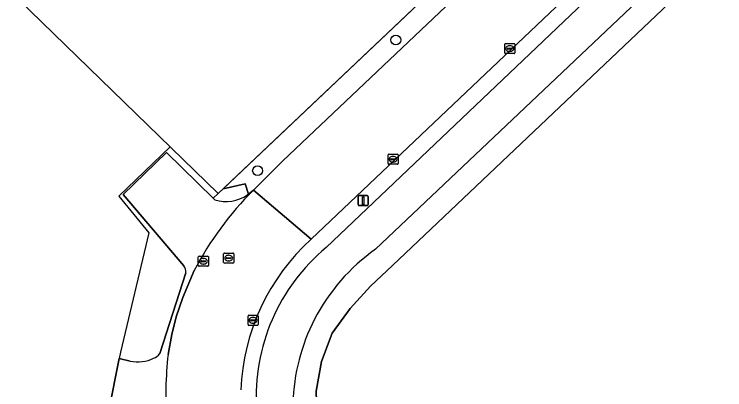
# Model space of a CAD drawing. Extents: x 156141 to 158132, y 385651 to 388333.
# Drawn here: x 156462.7 to 156533.4, y 387811.2 to 387848.6 of the extents above; entities that cross this region are included whole.
import ezdxf

# ---------------------------------------------------------------- set-up
doc = ezdxf.new("R2010")
doc.units = 0
for name, color, linetype in [('IMGEO_Berm_gesloten', 7, 'Continuous'), ('IMGEO_Berm_groen', 7, 'Continuous'), ('IMGEO_Boom', 7, 'Continuous'), ('IMGEO_Erf', 7, 'Continuous'), ('IMGEO_Fietspad_gesloten', 7, 'Continuous'), ('IMGEO_Groenvoorziening', 7, 'Continuous'), ('IMGEO_Hek', 7, 'Continuous'), ('IMGEO_Kolk', 7, 'Continuous'), ('IMGEO_Lichtmast', 7, 'Continuous'), ('IMGEO_Rijbaan_lokaal_gesloten', 7, 'Continuous'), ('IMGEO_Rijbaan_lokaal_open', 7, 'Continuous'), ('IMGEO_Rioolput', 7, 'Continuous')]:
    doc.layers.add(name, color=color, linetype=linetype)

msp = doc.modelspace()

# ---------------------------------------------------------------- linework, layer by layer
at = {"layer": 'IMGEO_Berm_gesloten'}
for points in [[(156485.664, 387831.686), (156483.456, 387831.17), (156482.473, 387830.239), (156482.635, 387830.08)], [(156485.883, 387830.563), (156485.972, 387830.634), (156485.664, 387831.686)]]:
    msp.add_lwpolyline(points, dxfattribs=at)
msp.add_arc((156483.763, 387833.659), 3.752, 252.50822, 304.40837, dxfattribs=at)
at = {"layer": 'IMGEO_Berm_groen'}
for points in [[(156602.007, 387930.306), (156492.223, 387826.159)], [(156493.722, 387825.335), (156568.028, 387896.043)]]:
    msp.add_lwpolyline(points, dxfattribs=at)
msp.add_lwpolyline([(156559.966, 387900.819), (156559.856, 387903.532), (156483.456, 387831.17), (156485.664, 387831.686), (156485.972, 387830.634), (156486.468, 387831.028), (156489.413, 387833.958)], close=True, dxfattribs=at)
for centre, radius, start, end in [((156506.575, 387810.308), 21.383, 132.15801, 177.69401), ((156506.011, 387810.502), 19.262, 129.64183, 183.60285)]:
    msp.add_arc(centre, radius, start, end, dxfattribs=at)
at = {"layer": 'IMGEO_Boom'}
for centre in [(156500.65, 387845.996), (156486.886, 387832.974)]:
    msp.add_circle(centre, 0.489, dxfattribs=at)
at = {"layer": 'IMGEO_Erf'}
for points in [[(156479.556, 387823.508), (156473.519, 387830.623), (156477.828, 387834.791), (156482.473, 387830.239), (156483.456, 387831.17), (156559.856, 387903.532), (156559.966, 387900.819), (156560.874, 387901.679), (156560.894, 387904.516), (156566.638, 387909.955), (156569.364, 387909.732), (156570.581, 387910.887), (156567.785, 387911.046), (156590.836, 387932.97), (156591.244, 387930.526), (156592.242, 387931.474), (156592.414, 387934.294), (156592.292, 387934.355), (156606.147, 387947.569)], [(156622.58, 387939.493), (156500.322, 387823.545), (156498.141, 387821.475), (156496.092, 387819.262), (156494.315, 387816.807), (156493.241, 387813.991), (156492.714, 387811.016), (156492.828, 387807.989), (156493.58, 387805.062), (156494.885, 387802.348), (156496.434, 387799.756), (156498.256, 387797.302), (156498.271, 387797.314), (156499.17, 387798.02), (156501.533, 387799.97), (156503.436, 387797.665), (156501.073, 387795.715), (156500.253, 387795.054), (156524.12, 387767.531), (156529.897, 387760.869), (156531.995, 387758.464), (156536.537, 387753.258), (156597.535, 387682.813)], [(156477.145, 387814.77), (156479.729, 387822.825)], [(156472.627, 387809.097), (156472.109, 387809.269), (156473.108, 387814.289), (156474.205, 387814.026)]]:
    msp.add_lwpolyline(points, dxfattribs=at)
for centre, radius, start, end in [((156478.707, 387822.93), 1.027, 354.15242, 34.27508), ((156475.961, 387815.682), 1.495, 292.80565, 322.40472), ((156474.955, 387817.668), 3.719, 258.35858, 295.22053)]:
    msp.add_arc(centre, radius, start, end, dxfattribs=at)
at = {"layer": 'IMGEO_Fietspad_gesloten'}
for points in [[(156498.615, 387825.156), (156570.534, 387893.251), (156617.177, 387937.685), (156628.747, 387948.688), (156628.794, 387948.733), (156640.766, 387960.074), (156641.098, 387960.382), (156641.813, 387961.146), (156658.689, 387977.146), (156690.735, 388007.256)], [(156602.464, 387928.572), (156568.028, 387896.043), (156493.722, 387825.335)]]:
    msp.add_lwpolyline(points, dxfattribs=at)
for centre, radius, start, end in [((156506.011, 387810.502), 19.262, 129.64183, 183.60285), ((156509.923, 387809.2), 19.557, 125.32522, 152.65294), ((156509.839, 387809.289), 19.441, 152.77269, 178.34744)]:
    msp.add_arc(centre, radius, start, end, dxfattribs=at)
at = {"layer": 'IMGEO_Groenvoorziening'}
for points in [[(156628.794, 387948.733), (156628.747, 387948.688), (156617.177, 387937.685), (156570.534, 387893.251), (156498.615, 387825.156)], [(156495.288, 387798.032), (156497.516, 387795.46), (156498.875, 387796.552), (156498.256, 387797.302), (156496.434, 387799.756), (156494.885, 387802.348), (156493.58, 387805.062), (156492.828, 387807.989), (156492.714, 387811.016), (156493.241, 387813.991), (156494.315, 387816.807), (156496.092, 387819.262), (156498.141, 387821.475), (156500.322, 387823.545), (156622.58, 387939.493), (156649.326, 387932.102), (156782.826, 387784.436), (156820.798, 387742.434), (156821.88, 387739.622), (156865.486, 387691.341), (156868.188, 387689.996), (156873.602, 387683.816), (156873.63, 387683.84)]]:
    msp.add_lwpolyline(points, dxfattribs=at)
for centre, radius, start, end in [((156509.923, 387809.2), 19.557, 125.32522, 152.65294), ((156509.839, 387809.289), 19.441, 152.77269, 178.34744)]:
    msp.add_arc(centre, radius, start, end, dxfattribs=at)
at = {"layer": 'IMGEO_Hek'}
for points in [[(156482.956, 387830.697), (156349.546, 387960.365)], [(156500.322, 387823.545), (156622.58, 387939.493)], [(156559.856, 387903.532), (156482.956, 387830.697)], [(156478.17, 387835.349), (156473.066, 387830.428), (156476.078, 387826.789), (156473.232, 387814.907), (156473.108, 387814.289), (156472.109, 387809.269), (156471.691, 387807.796), (156471.778, 387806.896), (156472.261, 387801.933), (156472.309, 387801.441), (156471.63, 387795), (156477.442, 387785.309), (156479.203, 387782.373)], [(156498.256, 387797.302), (156496.434, 387799.756), (156494.885, 387802.348), (156493.58, 387805.062), (156492.828, 387807.989), (156492.714, 387811.016), (156493.241, 387813.991), (156494.315, 387816.807), (156496.092, 387819.262), (156498.141, 387821.475), (156500.322, 387823.545)]]:
    msp.add_lwpolyline(points, dxfattribs=at)
at = {"layer": 'IMGEO_Kolk'}
for p, q in [((156511.494, 387844.707), (156511.494, 387845.559)), ((156511.569, 387845.633), (156512.421, 387845.633)), ((156511.753, 387845.127), (156511.753, 387845.139)), ((156512.191, 387845.09), (156511.793, 387845.09)), ((156511.796, 387845.176), (156512.194, 387845.176)), ((156511.982, 387845.413), (156512.007, 387845.413)), ((156512.237, 387845.139), (156512.237, 387845.127)), ((156512.495, 387845.559), (156512.495, 387844.707)), ((156512.421, 387844.633), (156511.569, 387844.633)), ((156512.005, 387844.853), (156511.98, 387844.853)), ((156499.871, 387833.691), (156499.871, 387834.543)), ((156499.946, 387834.617), (156500.798, 387834.617)), ((156500.872, 387834.543), (156500.872, 387833.691)), ((156500.13, 387834.111), (156500.13, 387834.123)), ((156500.568, 387834.074), (156500.17, 387834.074)), ((156500.173, 387834.16), (156500.571, 387834.16)), ((156500.382, 387833.837), (156500.357, 387833.837)), ((156500.359, 387834.397), (156500.384, 387834.397)), ((156500.614, 387834.123), (156500.614, 387834.111)), ((156500.798, 387833.617), (156499.946, 387833.617)), ((156485.937, 387817.657), (156485.937, 387818.509)), ((156486.012, 387818.583), (156486.864, 387818.583)), ((156486.425, 387818.363), (156486.45, 387818.363)), ((156486.938, 387818.509), (156486.938, 387817.657)), ((156486.864, 387817.583), (156486.012, 387817.583)), ((156486.196, 387818.077), (156486.196, 387818.089)), ((156486.634, 387818.04), (156486.236, 387818.04)), ((156486.239, 387818.126), (156486.637, 387818.126)), ((156486.448, 387817.803), (156486.423, 387817.803)), ((156486.68, 387818.089), (156486.68, 387818.077))]:
    msp.add_line(p, q, dxfattribs=at)
for points in [[(156511.494, 387844.707), (156511.494, 387845.559)], [(156511.569, 387845.633), (156512.421, 387845.633)], [(156512.495, 387845.559), (156512.495, 387844.707)], [(156512.421, 387844.633), (156511.569, 387844.633)], [(156499.871, 387833.691), (156499.871, 387834.543)], [(156499.946, 387834.617), (156500.798, 387834.617)], [(156500.872, 387834.543), (156500.872, 387833.691)], [(156500.798, 387833.617), (156499.946, 387833.617)], [(156485.937, 387817.657), (156485.937, 387818.509)], [(156486.012, 387818.583), (156486.864, 387818.583)], [(156486.938, 387818.509), (156486.938, 387817.657)], [(156486.864, 387817.583), (156486.012, 387817.583)]]:
    msp.add_lwpolyline(points, dxfattribs=at)
for centre, radius, start, end in [((156511.571, 387845.557), 0.0765, 91.55205, 178.44795), ((156511.571, 387845.557), 0.0765, 91.55205, 178.44795), ((156511.793, 387845.136), 0.0403, 85.87752, 175.75265), ((156511.79, 387845.126), 0.0366, 178.93798, 274.71019), ((156512.194, 387845.133), 0.043, 264.86636, 352.45326), ((156512.198, 387845.138), 0.0386, 1.73085, 96.63898), ((156512.419, 387845.557), 0.0765, 1.55205, 88.44795), ((156512.419, 387845.557), 0.0765, 1.55205, 88.44795), ((156511.571, 387844.709), 0.0765, 181.55205, 268.44795), ((156511.571, 387844.709), 0.0765, 181.55205, 268.44795), ((156512.419, 387844.709), 0.0765, 271.55205, 358.44795), ((156512.419, 387844.709), 0.0765, 271.55205, 358.44795), ((156499.948, 387834.541), 0.0765, 91.55205, 178.44795), ((156499.948, 387834.541), 0.0765, 91.55205, 178.44795), ((156500.796, 387834.541), 0.0765, 1.55205, 88.44795), ((156500.796, 387834.541), 0.0765, 1.55205, 88.44795), ((156500.17, 387834.12), 0.0403, 85.87752, 175.75265), ((156500.167, 387834.11), 0.0366, 178.93798, 274.71019), ((156500.571, 387834.117), 0.043, 264.86636, 352.45326), ((156500.575, 387834.122), 0.0386, 1.73085, 96.63898), ((156499.948, 387833.693), 0.0765, 181.55205, 268.44795), ((156499.948, 387833.693), 0.0765, 181.55205, 268.44795), ((156500.796, 387833.693), 0.0765, 271.55205, 358.44795), ((156500.796, 387833.693), 0.0765, 271.55205, 358.44795), ((156486.014, 387818.507), 0.0765, 91.55205, 178.44795), ((156486.014, 387818.507), 0.0765, 91.55205, 178.44795), ((156486.862, 387818.507), 0.0765, 1.55205, 88.44795), ((156486.862, 387818.507), 0.0765, 1.55205, 88.44795), ((156486.014, 387817.659), 0.0765, 181.55205, 268.44795), ((156486.014, 387817.659), 0.0765, 181.55205, 268.44795), ((156486.236, 387818.086), 0.0403, 85.87752, 175.75265), ((156486.233, 387818.076), 0.0366, 178.93798, 274.71019), ((156486.637, 387818.083), 0.043, 264.86636, 352.45326), ((156486.641, 387818.088), 0.0386, 1.73085, 96.63898), ((156486.862, 387817.659), 0.0765, 271.55205, 358.44795), ((156486.862, 387817.659), 0.0765, 271.55205, 358.44795)]:
    msp.add_arc(centre, radius, start, end, dxfattribs=at)
for centre, major_axis, ratio, start_param, end_param in [((156511.981, 387845.133), (-0.387, 0.002), 0.722429, 4.712389, 7.853982), ((156512.006, 387845.133), (-0.39, 0.002), 0.717154, 1.570796, 4.712389), ((156500.358, 387834.117), (-0.387, 0.002), 0.722429, 4.712389, 7.853982), ((156500.383, 387834.117), (-0.39, 0.002), 0.717154, 1.570796, 4.712389), ((156486.424, 387818.083), (-0.387, 0.002), 0.722429, 4.712389, 7.853982), ((156486.449, 387818.083), (-0.39, 0.002), 0.717154, 1.570796, 4.712389)]:
    msp.add_ellipse(centre, major_axis=major_axis, ratio=ratio, start_param=start_param, end_param=end_param, dxfattribs=at)
at = {"layer": 'IMGEO_Lichtmast'}
for p, q in [((156496.905, 387829.598), (156496.905, 387830.398)), ((156496.905, 387830.398), (156496.905, 387829.598)), ((156497.005, 387830.498), (156497.795, 387830.498)), ((156497.795, 387830.498), (156497.005, 387830.498)), ((156497.895, 387830.398), (156497.895, 387829.598)), ((156497.895, 387829.598), (156497.895, 387830.398)), ((156497.795, 387829.498), (156497.005, 387829.498)), ((156497.005, 387829.498), (156497.795, 387829.498))]:
    msp.add_line(p, q, dxfattribs=at)
msp.add_lwpolyline([(156497.325, 387830.373), (156497.475, 387830.373), (156497.475, 387829.623), (156497.325, 387829.623), (156497.325, 387830.373)], dxfattribs=at)
for centre, start, end in [((156497.005, 387830.398), 90, 180), ((156497.005, 387830.398), 90, 180), ((156497.795, 387830.398), 0, 90), ((156497.795, 387830.398), 360, 90), ((156497.005, 387829.598), 180, 270), ((156497.005, 387829.598), 180, 270), ((156497.795, 387829.598), 270, 0), ((156497.795, 387829.598), 270, 0)]:
    msp.add_arc(centre, 0.1, start, end, dxfattribs=at)
at = {"layer": 'IMGEO_Rijbaan_lokaal_gesloten'}
for points in [[(156644.841, 387981.339), (156643.593, 387980.135), (156642.374, 387979.041), (156609.907, 387948.241), (156609.01, 387947.39), (156592.242, 387931.474), (156591.244, 387930.526), (156570.581, 387910.887), (156569.364, 387909.732), (156560.874, 387901.679), (156559.966, 387900.819), (156489.413, 387833.958), (156486.468, 387831.028), (156492.223, 387826.159), (156602.007, 387930.306)], [(156492.223, 387826.159), (156486.468, 387831.028)], [(156480.57, 387823.032), (156479.459, 387820.361), (156478.784, 387818.433), (156478.337, 387816.663), (156477.978, 387814.685)]]:
    msp.add_lwpolyline(points, dxfattribs=at)
for centre, radius, start, end in [((156509.721, 387807.703), 32.936, 134.91135, 152.26229), ((156506.575, 387810.308), 21.383, 132.15801, 177.69401), ((156517.478, 387810.346), 39.738, 173.73177, 183.34166)]:
    msp.add_arc(centre, radius, start, end, dxfattribs=at)
at = {"layer": 'IMGEO_Rijbaan_lokaal_open'}
for points in [[(156482.635, 387830.08), (156482.473, 387830.239), (156477.828, 387834.791), (156473.519, 387830.623), (156479.556, 387823.508)], [(156486.468, 387831.028), (156485.972, 387830.634), (156485.883, 387830.563)], [(156479.729, 387822.825), (156477.145, 387814.77)], [(156478.337, 387816.663), (156478.784, 387818.433), (156479.459, 387820.361), (156480.57, 387823.032)], [(156477.978, 387814.685), (156478.337, 387816.663)], [(156474.205, 387814.026), (156473.108, 387814.289), (156472.109, 387809.269), (156472.627, 387809.097)]]:
    msp.add_lwpolyline(points, dxfattribs=at)
for centre, radius, start, end in [((156509.721, 387807.703), 32.936, 134.91135, 152.26229), ((156483.763, 387833.659), 3.752, 252.50822, 304.40837), ((156478.707, 387822.93), 1.027, 354.15242, 34.27508), ((156475.961, 387815.682), 1.495, 292.80565, 322.40472), ((156517.478, 387810.346), 39.738, 173.73177, 183.34166), ((156474.955, 387817.668), 3.719, 258.35858, 295.22053)]:
    msp.add_arc(centre, radius, start, end, dxfattribs=at)
at = {"layer": 'IMGEO_Rioolput'}
for p, q in [((156483.511, 387823.851), (156483.511, 387824.703)), ((156483.586, 387824.777), (156484.438, 387824.777)), ((156483.999, 387824.557), (156484.024, 387824.557)), ((156484.512, 387824.703), (156484.512, 387823.851)), ((156480.989, 387823.538), (156480.989, 387824.39)), ((156481.064, 387824.464), (156481.916, 387824.464)), ((156481.248, 387823.958), (156481.248, 387823.97)), ((156481.686, 387823.921), (156481.288, 387823.921)), ((156481.291, 387824.007), (156481.689, 387824.007)), ((156481.477, 387824.244), (156481.502, 387824.244)), ((156481.732, 387823.97), (156481.732, 387823.958)), ((156481.99, 387824.39), (156481.99, 387823.538)), ((156483.77, 387824.271), (156483.77, 387824.283)), ((156484.208, 387824.234), (156483.81, 387824.234)), ((156483.813, 387824.32), (156484.211, 387824.32)), ((156484.022, 387823.997), (156483.997, 387823.997)), ((156484.254, 387824.283), (156484.254, 387824.271)), ((156481.916, 387823.464), (156481.064, 387823.464)), ((156481.5, 387823.684), (156481.475, 387823.684)), ((156484.438, 387823.777), (156483.586, 387823.777))]:
    msp.add_line(p, q, dxfattribs=at)
for points in [[(156483.511, 387823.851), (156483.511, 387824.703)], [(156483.586, 387824.777), (156484.438, 387824.777)], [(156484.512, 387824.703), (156484.512, 387823.851)], [(156480.989, 387823.538), (156480.989, 387824.39)], [(156481.064, 387824.464), (156481.916, 387824.464)], [(156481.99, 387824.39), (156481.99, 387823.538)], [(156481.916, 387823.464), (156481.064, 387823.464)], [(156484.438, 387823.777), (156483.586, 387823.777)]]:
    msp.add_lwpolyline(points, dxfattribs=at)
for centre, radius, start, end in [((156483.588, 387824.701), 0.0765, 91.55205, 178.44795), ((156483.588, 387824.701), 0.0765, 91.55205, 178.44795), ((156484.436, 387824.701), 0.0765, 1.55205, 88.44795), ((156484.436, 387824.701), 0.0765, 1.55205, 88.44795), ((156481.066, 387824.388), 0.0765, 91.55205, 178.44795), ((156481.066, 387824.388), 0.0765, 91.55205, 178.44795), ((156481.288, 387823.967), 0.0403, 85.87752, 175.75265), ((156481.285, 387823.957), 0.0366, 178.93798, 274.71019), ((156481.689, 387823.964), 0.043, 264.86636, 352.45326), ((156481.693, 387823.969), 0.0386, 1.73085, 96.63898), ((156481.914, 387824.388), 0.0765, 1.55205, 88.44795), ((156481.914, 387824.388), 0.0765, 1.55205, 88.44795), ((156483.588, 387823.853), 0.0765, 181.55205, 268.44795), ((156483.588, 387823.853), 0.0765, 181.55205, 268.44795), ((156483.81, 387824.28), 0.0403, 85.87752, 175.75265), ((156483.807, 387824.27), 0.0366, 178.93798, 274.71019), ((156484.211, 387824.277), 0.043, 264.86636, 352.45326), ((156484.215, 387824.282), 0.0386, 1.73085, 96.63898), ((156484.436, 387823.853), 0.0765, 271.55205, 358.44795), ((156484.436, 387823.853), 0.0765, 271.55205, 358.44795), ((156481.066, 387823.54), 0.0765, 181.55205, 268.44795), ((156481.066, 387823.54), 0.0765, 181.55205, 268.44795), ((156481.914, 387823.54), 0.0765, 271.55205, 358.44795), ((156481.914, 387823.54), 0.0765, 271.55205, 358.44795)]:
    msp.add_arc(centre, radius, start, end, dxfattribs=at)
for centre, major_axis, ratio, start_param, end_param in [((156483.998, 387824.277), (-0.387, 0.002), 0.722429, 4.712389, 7.853982), ((156484.023, 387824.277), (-0.39, 0.002), 0.717154, 1.570796, 4.712389), ((156481.476, 387823.964), (-0.387, 0.002), 0.722429, 4.712389, 7.853982), ((156481.501, 387823.964), (-0.39, 0.002), 0.717154, 1.570796, 4.712389)]:
    msp.add_ellipse(centre, major_axis=major_axis, ratio=ratio, start_param=start_param, end_param=end_param, dxfattribs=at)

doc.saveas('drawing.dxf')
